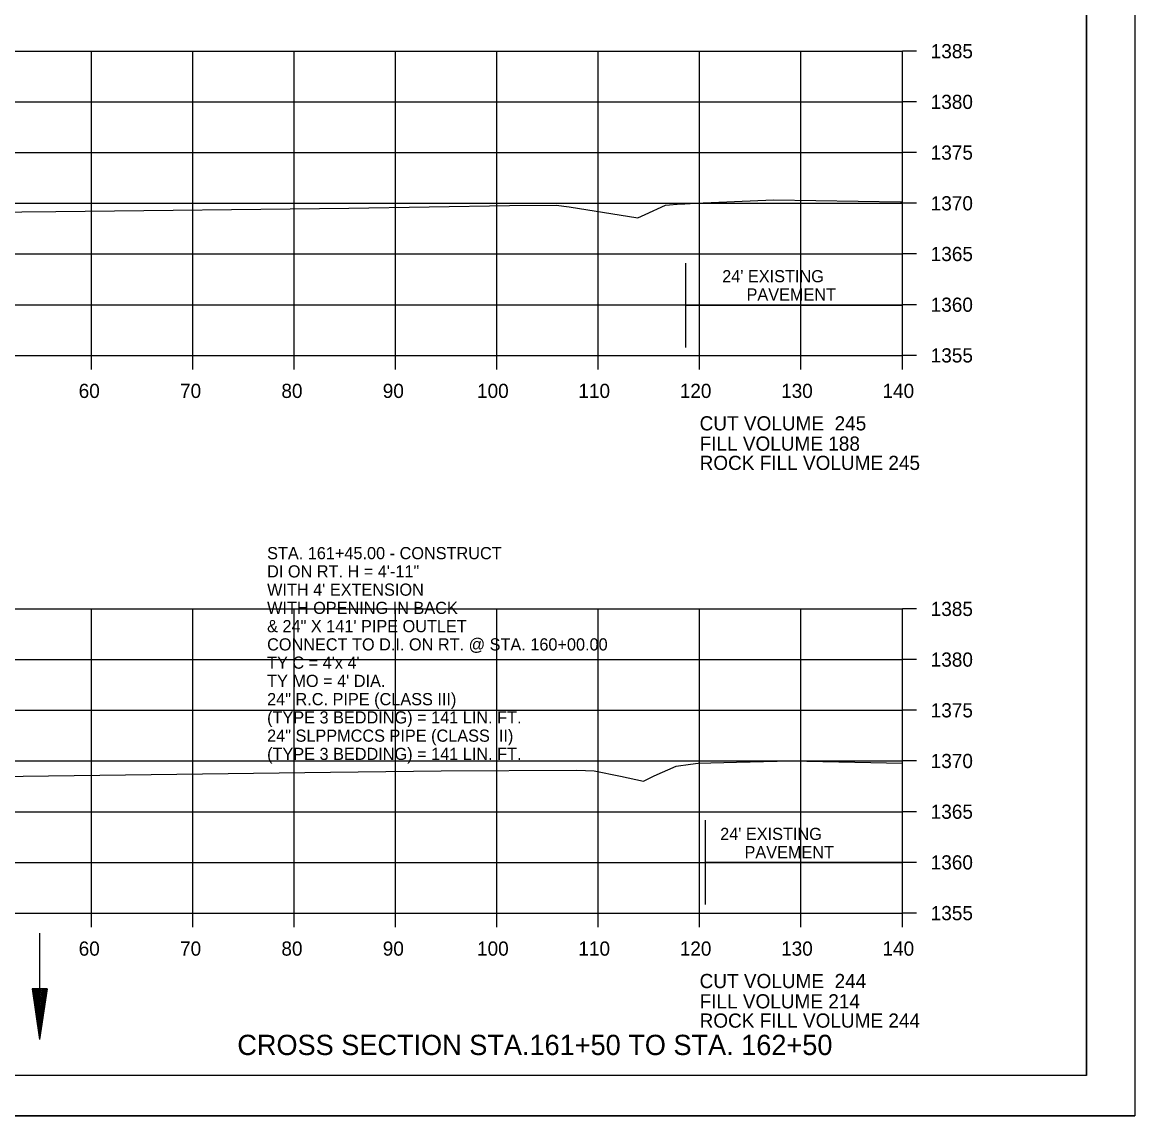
# Model space of a CAD drawing. Extents: x 1374311 to 1383814, y 384102 to 406278.
# Drawn here: x 1381681.8 to 1381791.6, y 394351.5 to 394459.3 of the extents above; entities that cross this region are included whole.
import ezdxf

# ---------------------------------------------------------------- set-up
doc = ezdxf.new("R2010")
doc.units = 0
for name, color, linetype in [('R_Axis', 7, 'Continuous'), ('R_Axis Annot', 7, 'Continuous'), ('R_Border', 7, 'Continuous'), ('R_Draft', 7, 'Continuous'), ('R_Exist Surface', 7, 'Continuous'), ('R_Grid', 7, 'Continuous'), ('R_No Plot', 7, 'Continuous'), ('R_Water', 7, 'Continuous'), ('R_Water Annot', 7, 'Continuous')]:
    doc.layers.add(name, color=color, linetype=linetype)

msp = doc.modelspace()

# ---------------------------------------------------------------- linework, layer by layer
at = {"layer": 'R_Axis'}
for p, q in [((1381768.66, 394426.47), (1381768.66, 394456.47)), ((1381770.06, 394456.47), (1381768.66, 394456.47)), ((1381770.06, 394451.47), (1381768.66, 394451.47)), ((1381770.06, 394446.47), (1381768.66, 394446.47)), ((1381770.06, 394441.47), (1381768.66, 394441.47)), ((1381770.06, 394436.47), (1381768.66, 394436.47)), ((1381770.06, 394431.47), (1381768.66, 394431.47)), ((1381488.66, 394426.47), (1381768.66, 394426.47)), ((1381688.66, 394425.07), (1381688.66, 394426.47)), ((1381698.66, 394425.07), (1381698.66, 394426.47)), ((1381708.66, 394425.07), (1381708.66, 394426.47)), ((1381718.66, 394425.07), (1381718.66, 394426.47)), ((1381728.66, 394425.07), (1381728.66, 394426.47)), ((1381738.66, 394425.07), (1381738.66, 394426.47)), ((1381748.66, 394425.07), (1381748.66, 394426.47)), ((1381758.66, 394425.07), (1381758.66, 394426.47)), ((1381768.66, 394425.07), (1381768.66, 394426.47)), ((1381770.06, 394426.47), (1381768.66, 394426.47)), ((1381768.66, 394371.47), (1381768.66, 394401.47)), ((1381770.06, 394401.47), (1381768.66, 394401.47)), ((1381770.06, 394396.47), (1381768.66, 394396.47)), ((1381770.06, 394391.47), (1381768.66, 394391.47)), ((1381770.06, 394386.47), (1381768.66, 394386.47)), ((1381770.06, 394381.47), (1381768.66, 394381.47)), ((1381770.06, 394376.47), (1381768.66, 394376.47)), ((1381488.66, 394371.47), (1381768.66, 394371.47)), ((1381688.66, 394370.07), (1381688.66, 394371.47)), ((1381698.66, 394370.07), (1381698.66, 394371.47)), ((1381708.66, 394370.07), (1381708.66, 394371.47)), ((1381718.66, 394370.07), (1381718.66, 394371.47)), ((1381728.66, 394370.07), (1381728.66, 394371.47)), ((1381738.66, 394370.07), (1381738.66, 394371.47)), ((1381748.66, 394370.07), (1381748.66, 394371.47)), ((1381758.66, 394370.07), (1381758.66, 394371.47)), ((1381768.66, 394370.07), (1381768.66, 394371.47)), ((1381770.06, 394371.47), (1381768.66, 394371.47))]:
    msp.add_line(p, q, dxfattribs=at)
at = {"layer": 'R_Border'}
for q in [(1381786.84, 394560.93), (1381470.66, 394355.47)]:
    msp.add_line((1381786.84, 394355.47), q, dxfattribs=at)
at = {"layer": 'R_Draft'}
for p, q in [((1381682.8, 394363.99), (1381683.55, 394358.99)), ((1381684.3, 394363.99), (1381682.8, 394363.99)), ((1381682.92, 394363.99), (1381683.55, 394359.82)), ((1381683.05, 394363.99), (1381683.55, 394360.68)), ((1381683.17, 394363.99), (1381683.55, 394361.51)), ((1381683.3, 394363.99), (1381683.55, 394362.36)), ((1381683.43, 394363.99), (1381683.55, 394363.2)), ((1381684.3, 394363.99), (1381683.55, 394358.99)), ((1381683.79, 394363.99), (1381683.55, 394362.36)), ((1381684.04, 394363.99), (1381683.55, 394360.68)), ((1381684.17, 394363.99), (1381683.55, 394359.82)), ((1381683.92, 394363.99), (1381683.55, 394361.51)), ((1381683.66, 394363.99), (1381683.55, 394363.2))]:
    msp.add_line(p, q, dxfattribs=at)
at = {"layer": 'R_Exist Surface'}
for points in [[(1381570.09, 394439.34), (1381592.48, 394439.58), (1381601.58, 394439.64), (1381633.75, 394439.92), (1381645.3, 394440.1), (1381675.02, 394440.55), (1381685.13, 394440.66), (1381714.04, 394441), (1381729.92, 394441.25), (1381734.52, 394441.29), (1381735.8, 394441.13), (1381742.57, 394440.03), (1381743.3, 394440.36), (1381745.29, 394441.27), (1381746.85, 394441.4), (1381747.21, 394441.42), (1381748.27, 394441.47), (1381755.96, 394441.81), (1381768.49, 394441.61), (1381768.66, 394441.61)], [(1381551.69, 394383.32), (1381584.69, 394383.84), (1381591.72, 394383.95), (1381592.73, 394383.96), (1381632.94, 394384.17), (1381673.49, 394384.88), (1381673.84, 394384.89), (1381674.31, 394384.89), (1381712.23, 394385.36), (1381723.17, 394385.5), (1381736.56, 394385.58), (1381738.25, 394385.5), (1381740.87, 394384.98), (1381743.12, 394384.49), (1381744.19, 394385), (1381746.36, 394385.95), (1381747.77, 394386.17), (1381748.51, 394386.26), (1381752.31, 394386.36), (1381757.65, 394386.5), (1381763.96, 394386.36), (1381768.66, 394386.25)]]:
    msp.add_lwpolyline(points, dxfattribs=at)
at = {"layer": 'R_Grid'}
for p, q in [((1381488.66, 394456.47), (1381768.66, 394456.47)), ((1381688.66, 394426.47), (1381688.66, 394456.47)), ((1381698.66, 394426.47), (1381698.66, 394456.47)), ((1381708.66, 394426.47), (1381708.66, 394456.47)), ((1381718.66, 394426.47), (1381718.66, 394456.47)), ((1381728.66, 394426.47), (1381728.66, 394456.47)), ((1381738.66, 394426.47), (1381738.66, 394456.47)), ((1381748.66, 394426.47), (1381748.66, 394456.47)), ((1381758.66, 394426.47), (1381758.66, 394456.47)), ((1381768.66, 394426.47), (1381768.66, 394456.47)), ((1381488.66, 394451.47), (1381768.66, 394451.47)), ((1381488.66, 394446.47), (1381768.66, 394446.47)), ((1381488.66, 394441.47), (1381768.66, 394441.47)), ((1381488.66, 394436.47), (1381768.66, 394436.47)), ((1381488.66, 394431.47), (1381768.66, 394431.47)), ((1381488.66, 394426.47), (1381768.66, 394426.47)), ((1381488.66, 394401.47), (1381768.66, 394401.47)), ((1381688.66, 394371.47), (1381688.66, 394401.47)), ((1381698.66, 394371.47), (1381698.66, 394401.47)), ((1381708.66, 394371.47), (1381708.66, 394401.47)), ((1381718.66, 394371.47), (1381718.66, 394401.47)), ((1381728.66, 394371.47), (1381728.66, 394401.47)), ((1381738.66, 394371.47), (1381738.66, 394401.47)), ((1381748.66, 394371.47), (1381748.66, 394401.47)), ((1381758.66, 394371.47), (1381758.66, 394401.47)), ((1381768.66, 394371.47), (1381768.66, 394401.47)), ((1381488.66, 394396.47), (1381768.66, 394396.47)), ((1381488.66, 394391.47), (1381768.66, 394391.47)), ((1381488.66, 394386.47), (1381768.66, 394386.47)), ((1381488.66, 394381.47), (1381768.66, 394381.47)), ((1381488.66, 394376.47), (1381768.66, 394376.47)), ((1381488.66, 394371.47), (1381768.66, 394371.47))]:
    msp.add_line(p, q, dxfattribs=at)
at = {"layer": 'R_No Plot'}
msp.add_line((1381458.26, 394351.49), (1381791.59, 394351.49), dxfattribs=at)
for points in [[(1381458.25, 394564.82), (1381791.59, 394564.82), (1381791.59, 394351.49), (1381458.25, 394351.49)], [(1381704.58, 394560.93), (1381704.58, 394551.05), (1381740.31, 394551.05), (1381740.31, 394548.13), (1381763.51, 394548.13), (1381763.51, 394524.91), (1381786.84, 394524.91), (1381786.84, 394355.47), (1381470.66, 394355.47), (1381470.66, 394560.93)]]:
    msp.add_lwpolyline(points, close=True, dxfattribs=at)
at = {"layer": 'R_Water'}
for p, q in [((1381747.3, 394427.26), (1381747.3, 394435.58)), ((1381747.3, 394431.42), (1381768.66, 394431.42)), ((1381749.23, 394372.32), (1381749.23, 394380.64)), ((1381749.23, 394376.48), (1381768.66, 394376.48)), ((1381683.55, 394369.49), (1381683.55, 394358.99))]:
    msp.add_line(p, q, dxfattribs=at)

# ---------------------------------------------------------------- texts
at = {"layer": 'R_Axis Annot'}
for s, p in [('1385', (1381771.46, 394455.77)), ('1380', (1381771.46, 394450.77)), ('1375', (1381771.46, 394445.77)), ('1370', (1381771.46, 394440.77)), ('1365', (1381771.46, 394435.77)), ('1360', (1381771.46, 394430.77)), ('1355', (1381771.46, 394425.77)), ('60', (1381687.4, 394422.27)), ('70', (1381697.4, 394422.27)), ('80', (1381707.4, 394422.27)), ('90', (1381717.4, 394422.27)), ('100', (1381726.7, 394422.27)), ('110', (1381736.7, 394422.27)), ('120', (1381746.7, 394422.27)), ('130', (1381756.7, 394422.27)), ('140', (1381766.7, 394422.27)), ('CUT VOLUME  245', (1381748.66, 394419.07)), ('FILL VOLUME 188', (1381748.66, 394417.07)), ('ROCK FILL VOLUME 245', (1381748.66, 394415.17)), ('1385', (1381771.46, 394400.77)), ('1380', (1381771.46, 394395.77)), ('1375', (1381771.46, 394390.77)), ('1370', (1381771.46, 394385.77)), ('1365', (1381771.46, 394380.77)), ('1360', (1381771.46, 394375.77)), ('1355', (1381771.46, 394370.77)), ('60', (1381687.4, 394367.27)), ('70', (1381697.4, 394367.27)), ('80', (1381707.4, 394367.27)), ('90', (1381717.4, 394367.27)), ('100', (1381726.7, 394367.27)), ('110', (1381736.7, 394367.27)), ('120', (1381746.7, 394367.27)), ('130', (1381756.7, 394367.27)), ('140', (1381766.7, 394367.27)), ('CUT VOLUME  244', (1381748.66, 394364.07)), ('FILL VOLUME 214', (1381748.66, 394362.07)), ('ROCK FILL VOLUME 244', (1381748.66, 394360.17))]:
    msp.add_text(s, height=1.4, dxfattribs=at).set_placement(p)
at = {"layer": 'R_Draft'}
msp.add_text('CROSS SECTION STA.161+50 TO STA. 162+50', height=2, dxfattribs=at).set_placement((1381703.05, 394357.47))
at = {"layer": 'R_Water'}
for s, p in [("24' EXISTING ", (1381750.89, 394433.68)), ('PAVEMENT', (1381753.29, 394431.88)), ("24' EXISTING ", (1381750.69, 394378.68)), ('PAVEMENT', (1381753.09, 394376.88))]:
    msp.add_text(s, height=1.2, dxfattribs=at).set_placement(p)
at = {"layer": 'R_Water Annot'}
for s, p in [('STA. 161+45.00 - CONSTRUCT', (1381705.99, 394406.37)), ('DI ON RT. H = 4\'-11"', (1381705.99, 394404.57)), ("WITH 4' EXTENSION ", (1381705.99, 394402.77)), ('WITH OPENING IN BACK', (1381705.99, 394400.97)), ('& 24" X 141\' PIPE OUTLET', (1381705.99, 394399.17)), ('CONNECT TO D.I. ON RT. @ STA. 160+00.00', (1381705.99, 394397.37)), ("TY C = 4'x 4'", (1381705.99, 394395.57)), ("TY MO = 4' DIA.", (1381705.99, 394393.77)), ('24" R.C. PIPE (CLASS III)', (1381705.99, 394391.97)), ('(TYPE 3 BEDDING) = 141 LIN. FT.', (1381705.99, 394390.17)), ('24" SLPPMCCS PIPE (CLASS III)', (1381705.99, 394388.37)), ('(TYPE 3 BEDDING) = 141 LIN. FT.', (1381705.99, 394386.57))]:
    msp.add_text(s, height=1.2, dxfattribs=at).set_placement(p)

doc.saveas('drawing.dxf')
